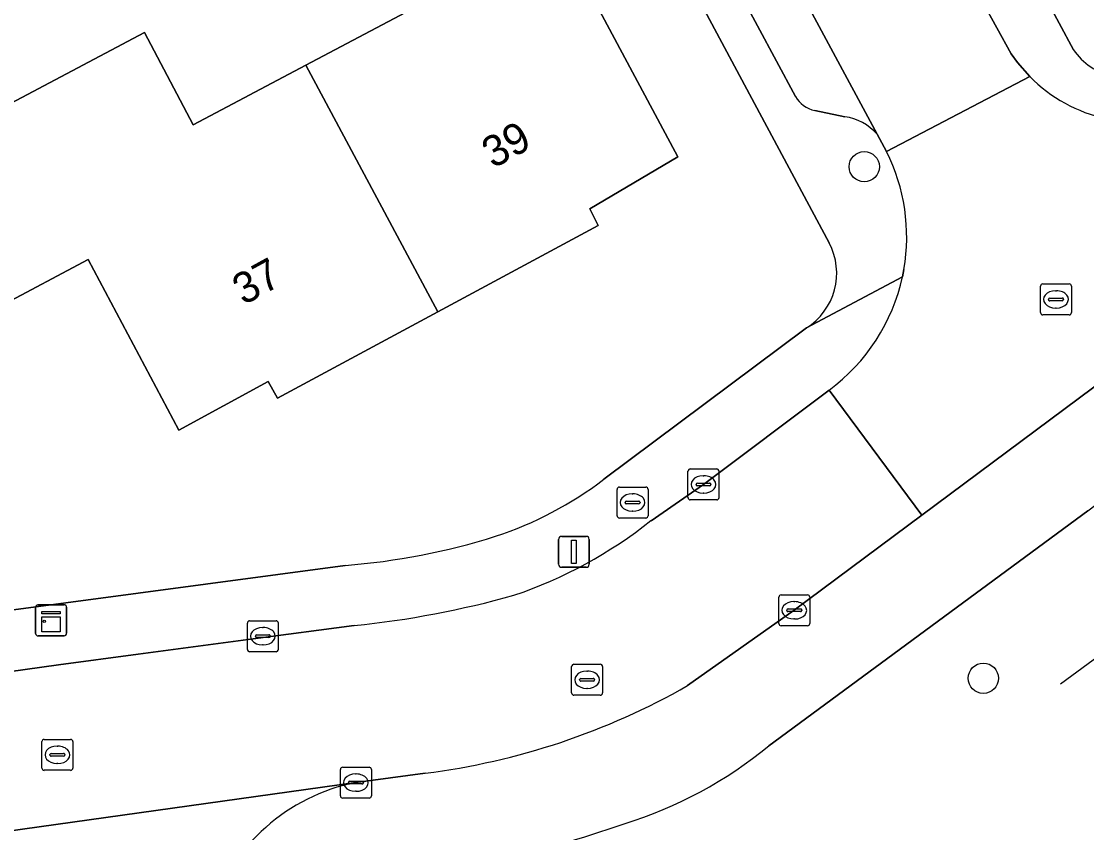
# Model space of a CAD drawing. Extents: x 163426 to 164192, y 380329 to 381641.
# Drawn here: x 163666.03 to 163700.44, y 381109.19 to 381135.4 of the extents above; entities that cross this region are included whole.
import ezdxf

# ---------------------------------------------------------------- set-up
doc = ezdxf.new("R2010")
doc.units = 0
for name, color, linetype in [('IMGEO_Boom', 7, 'Continuous'), ('IMGEO_Brandkraan', 7, 'Continuous'), ('IMGEO_Erf', 7, 'Continuous'), ('IMGEO_Groenvoorziening', 7, 'Continuous'), ('IMGEO_Hek', 7, 'Continuous'), ('IMGEO_Kast', 7, 'Continuous'), ('IMGEO_Kolk', 7, 'Continuous'), ('IMGEO_Lichtmast', 7, 'Continuous'), ('IMGEO_Pand', 7, 'Continuous'), ('IMGEO_Pand_nummerreeks', 7, 'Continuous'), ('IMGEO_Parkeervlak_open', 7, 'Continuous'), ('IMGEO_Rijbaan_lokaal_open', 7, 'Continuous'), ('IMGEO_Rioolput', 7, 'Continuous'), ('IMGEO_Voetpad_open', 7, 'Continuous')]:
    doc.layers.add(name, color=color, linetype=linetype)

msp = doc.modelspace()

# ---------------------------------------------------------------- linework, layer by layer
at = {"layer": 'IMGEO_Boom'}
for centre in [(163693.259, 381130.699), (163697.104, 381114.178)]:
    msp.add_circle(centre, 0.489, dxfattribs=at)
at = {"layer": 'IMGEO_Brandkraan'}
for p, q in [((163685.273, 381119.427), (163685.273, 381120.279)), ((163685.348, 381120.353), (163686.2, 381120.353)), ((163685.761, 381120.133), (163685.786, 381120.133)), ((163686.274, 381120.279), (163686.274, 381119.427)), ((163685.532, 381119.847), (163685.532, 381119.859)), ((163685.97, 381119.81), (163685.572, 381119.81)), ((163685.575, 381119.896), (163685.973, 381119.896)), ((163686.016, 381119.859), (163686.016, 381119.847)), ((163686.2, 381119.353), (163685.348, 381119.353)), ((163685.784, 381119.573), (163685.759, 381119.573))]:
    msp.add_line(p, q, dxfattribs=at)
for points in [[(163685.273, 381119.427), (163685.273, 381120.279)], [(163685.348, 381120.353), (163686.2, 381120.353)], [(163686.274, 381120.279), (163686.274, 381119.427)], [(163686.2, 381119.353), (163685.348, 381119.353)]]:
    msp.add_lwpolyline(points, dxfattribs=at)
for centre, radius, start, end in [((163685.35, 381120.277), 0.0765, 91.552, 178.448), ((163685.35, 381120.277), 0.0765, 91.552, 178.448), ((163686.198, 381120.277), 0.0765, 1.552, 88.448), ((163686.198, 381120.277), 0.0765, 1.552, 88.448), ((163685.572, 381119.856), 0.0403, 85.8775, 175.7526), ((163685.569, 381119.846), 0.0366, 178.938, 274.7102), ((163685.973, 381119.853), 0.043, 264.8664, 352.4533), ((163685.977, 381119.858), 0.0386, 1.7309, 96.639), ((163685.35, 381119.429), 0.0765, 181.552, 268.448), ((163685.35, 381119.429), 0.0765, 181.552, 268.448), ((163686.198, 381119.429), 0.0765, 271.552, 358.448), ((163686.198, 381119.429), 0.0765, 271.552, 358.448)]:
    msp.add_arc(centre, radius, start, end, dxfattribs=at)
for centre, major_axis, ratio, start_param, end_param in [((163685.76, 381119.853), (-0.387, 0.002), 0.722429, 4.712389, 7.853982), ((163685.785, 381119.853), (-0.39, 0.002), 0.717154, 1.570796, 4.712389)]:
    msp.add_ellipse(centre, major_axis=major_axis, ratio=ratio, start_param=start_param, end_param=end_param, dxfattribs=at)
at = {"layer": 'IMGEO_Erf'}
for points in [[(163692.121, 381128.24), (163654.176, 381199.033)], [(163669.362, 381191.825), (163689.269, 381154.766), (163691.64, 381154.139), (163699.506, 381139.528), (163698.631, 381137.07), (163700.018, 381134.477)], [(163623.888, 381149.557), (163626.892, 381127.756), (163632.718, 381128.559), (163638.32, 381129.331), (163643.922, 381130.102), (163644.188, 381130.139), (163644.458, 381128.187), (163649.789, 381128.921), (163655.407, 381129.695), (163659.602, 381130.273), (163659.149, 381133.564), (163664.224, 381134.263), (163664.594, 381132.173), (163670.008, 381135.034), (163671.582, 381132.054), (163675.225, 381133.979), (163678.832, 381135.885)], [(163681.766, 381141.246), (163687.234, 381131.02), (163684.399, 381129.338), (163684.661, 381128.803), (163679.486, 381126.014), (163674.308, 381123.223), (163674.008, 381123.76), (163671.12, 381122.189), (163668.186, 381127.698), (163665.36, 381126.193), (163665.403, 381125.857), (163665.566, 381124.502), (163662.277, 381124.076), (163662.63, 381121.48), (163656.802, 381120.702), (163651.006, 381119.928), (163645.4, 381119.18), (163645.134, 381121.147), (163643.609, 381120.94), (163639.53, 381120.388), (163633.926, 381119.629), (163628.199, 381118.854)], [(163684.851, 381120.603), (163691.389, 381125.491)], [(163604.232, 381107.995), (163632.033, 381111.74), (163633.329, 381113.731), (163663.515, 381117.903), (163665.28, 381116.321), (163676.491, 381117.821)]]:
    msp.add_lwpolyline(points, dxfattribs=at)
for centre, radius, start, end in [((163701.662, 381135.579), 1.979, 213.8349, 305.1645), ((163690.287, 381127.256), 2.081, 301.9777, 28.201), ((163677.521, 381130.297), 12.153, 288.3544, 307.0939), ((163674.777, 381139.673), 21.919, 274.4847, 287.4447)]:
    msp.add_arc(centre, radius, start, end, dxfattribs=at)
at = {"layer": 'IMGEO_Groenvoorziening'}
msp.add_lwpolyline([(163700.484, 381119.587), (163690.178, 381112)], dxfattribs=at)
for centre, radius, start, end in [((163681.466, 381122.555), 13.686, 287.1555, 309.5351), ((163673.592, 381143.342), 35.898, 275.3346, 289.3774)]:
    msp.add_arc(centre, radius, start, end, dxfattribs=at)
at = {"layer": 'IMGEO_Hek'}
msp.add_lwpolyline([(163699.599, 381113.996), (163704.437, 381117.549)], dxfattribs=at)
at = {"layer": 'IMGEO_Kast'}
for p, q in [((163666.493, 381115.623), (163666.493, 381116.464)), ((163666.493, 381116.464), (163666.493, 381115.623)), ((163666.568, 381116.548), (163667.409, 381116.548)), ((163667.409, 381116.548), (163666.568, 381116.548)), ((163667.493, 381116.473), (163667.493, 381115.632)), ((163667.493, 381115.632), (163667.493, 381116.473)), ((163667.418, 381115.548), (163666.577, 381115.548)), ((163666.577, 381115.548), (163667.418, 381115.548))]:
    msp.add_line(p, q, dxfattribs=at)
for points in [[(163666.688, 381116.338), (163667.288, 381116.338), (163667.288, 381116.253), (163666.688, 381116.253), (163666.688, 381116.338)], [(163666.688, 381116.163), (163667.288, 381116.163), (163667.288, 381115.674), (163666.688, 381115.674), (163666.688, 381116.163)]]:
    msp.add_lwpolyline(points, dxfattribs=at)
msp.add_circle((163666.772, 381116.012), 0.0377, dxfattribs=at)
for centre, start, end in [((163666.571, 381116.47), 92.4484, 184.2845), ((163666.571, 381116.47), 92.4484, 184.2845), ((163667.415, 381116.47), 2.4484, 94.2845), ((163667.415, 381116.47), 2.4484, 94.2845), ((163666.571, 381115.626), 182.4484, 274.2845), ((163666.571, 381115.626), 182.4484, 274.2845), ((163667.415, 381115.626), 272.4484, 4.2845), ((163667.415, 381115.626), 272.4484, 4.2845)]:
    msp.add_arc(centre, 0.0779, start, end, dxfattribs=at)
at = {"layer": 'IMGEO_Kolk'}
for p, q in [((163687.565, 381120.011), (163687.565, 381120.863)), ((163687.64, 381120.937), (163688.492, 381120.937)), ((163688.053, 381120.717), (163688.078, 381120.717)), ((163688.566, 381120.863), (163688.566, 381120.011)), ((163687.824, 381120.431), (163687.824, 381120.443)), ((163688.262, 381120.394), (163687.864, 381120.394)), ((163687.867, 381120.48), (163688.265, 381120.48)), ((163688.308, 381120.443), (163688.308, 381120.431)), ((163688.076, 381120.157), (163688.051, 381120.157)), ((163688.492, 381119.937), (163687.64, 381119.937)), ((163690.498, 381115.946), (163690.498, 381116.798)), ((163690.573, 381116.872), (163691.425, 381116.872)), ((163690.986, 381116.652), (163691.011, 381116.652)), ((163691.499, 381116.798), (163691.499, 381115.946)), ((163690.757, 381116.366), (163690.757, 381116.378)), ((163691.195, 381116.329), (163690.797, 381116.329)), ((163690.8, 381116.415), (163691.198, 381116.415)), ((163691.241, 381116.378), (163691.241, 381116.366)), ((163673.331, 381115.109), (163673.331, 381115.961)), ((163673.406, 381116.035), (163674.258, 381116.035)), ((163674.332, 381115.961), (163674.332, 381115.109)), ((163691.009, 381116.092), (163690.984, 381116.092)), ((163673.59, 381115.529), (163673.59, 381115.541)), ((163673.633, 381115.578), (163674.031, 381115.578)), ((163673.819, 381115.815), (163673.844, 381115.815)), ((163674.074, 381115.541), (163674.074, 381115.529)), ((163691.425, 381115.872), (163690.573, 381115.872)), ((163674.028, 381115.492), (163673.63, 381115.492)), ((163673.842, 381115.255), (163673.817, 381115.255)), ((163674.258, 381115.035), (163673.406, 381115.035)), ((163676.336, 381110.38), (163676.336, 381111.232)), ((163676.411, 381111.306), (163677.263, 381111.306)), ((163676.824, 381111.086), (163676.849, 381111.086)), ((163677.337, 381111.232), (163677.337, 381110.38)), ((163676.595, 381110.8), (163676.595, 381110.812)), ((163677.033, 381110.763), (163676.635, 381110.763)), ((163676.638, 381110.849), (163677.036, 381110.849)), ((163677.079, 381110.812), (163677.079, 381110.8)), ((163676.847, 381110.526), (163676.822, 381110.526)), ((163677.263, 381110.306), (163676.411, 381110.306))]:
    msp.add_line(p, q, dxfattribs=at)
for points in [[(163687.565, 381120.011), (163687.565, 381120.863)], [(163687.64, 381120.937), (163688.492, 381120.937)], [(163688.566, 381120.863), (163688.566, 381120.011)], [(163688.492, 381119.937), (163687.64, 381119.937)], [(163690.498, 381115.946), (163690.498, 381116.798)], [(163690.573, 381116.872), (163691.425, 381116.872)], [(163691.499, 381116.798), (163691.499, 381115.946)], [(163673.331, 381115.109), (163673.331, 381115.961)], [(163673.406, 381116.035), (163674.258, 381116.035)], [(163674.332, 381115.961), (163674.332, 381115.109)], [(163691.425, 381115.872), (163690.573, 381115.872)], [(163674.258, 381115.035), (163673.406, 381115.035)], [(163676.336, 381110.38), (163676.336, 381111.232)], [(163676.411, 381111.306), (163677.263, 381111.306)], [(163677.337, 381111.232), (163677.337, 381110.38)], [(163677.263, 381110.306), (163676.411, 381110.306)]]:
    msp.add_lwpolyline(points, dxfattribs=at)
for centre, radius, start, end in [((163687.642, 381120.861), 0.0765, 91.552, 178.448), ((163687.642, 381120.861), 0.0765, 91.552, 178.448), ((163688.49, 381120.861), 0.0765, 1.552, 88.448), ((163688.49, 381120.861), 0.0765, 1.552, 88.448), ((163687.864, 381120.44), 0.0403, 85.8775, 175.7526), ((163687.861, 381120.43), 0.0366, 178.938, 274.7102), ((163688.265, 381120.437), 0.043, 264.8664, 352.4533), ((163688.269, 381120.442), 0.0386, 1.7309, 96.639), ((163687.642, 381120.013), 0.0765, 181.552, 268.448), ((163687.642, 381120.013), 0.0765, 181.552, 268.448), ((163688.49, 381120.013), 0.0765, 271.552, 358.448), ((163688.49, 381120.013), 0.0765, 271.552, 358.448), ((163690.575, 381116.796), 0.0765, 91.552, 178.448), ((163690.575, 381116.796), 0.0765, 91.552, 178.448), ((163691.423, 381116.796), 0.0765, 1.552, 88.448), ((163691.423, 381116.796), 0.0765, 1.552, 88.448), ((163690.797, 381116.375), 0.0403, 85.8775, 175.7526), ((163690.794, 381116.365), 0.0366, 178.938, 274.7102), ((163691.198, 381116.372), 0.043, 264.8664, 352.4533), ((163691.202, 381116.377), 0.0386, 1.7309, 96.639), ((163673.408, 381115.959), 0.0765, 91.552, 178.448), ((163673.408, 381115.959), 0.0765, 91.552, 178.448), ((163674.256, 381115.959), 0.0765, 1.552, 88.448), ((163674.256, 381115.959), 0.0765, 1.552, 88.448), ((163690.575, 381115.948), 0.0765, 181.552, 268.448), ((163690.575, 381115.948), 0.0765, 181.552, 268.448), ((163691.423, 381115.948), 0.0765, 271.552, 358.448), ((163691.423, 381115.948), 0.0765, 271.552, 358.448), ((163673.63, 381115.538), 0.0403, 85.8775, 175.7526), ((163674.035, 381115.54), 0.0386, 1.7309, 96.639), ((163673.627, 381115.528), 0.0366, 178.938, 274.7102), ((163674.031, 381115.535), 0.043, 264.8664, 352.4533), ((163673.408, 381115.111), 0.0765, 181.552, 268.448), ((163673.408, 381115.111), 0.0765, 181.552, 268.448), ((163674.256, 381115.111), 0.0765, 271.552, 358.448), ((163674.256, 381115.111), 0.0765, 271.552, 358.448), ((163676.413, 381111.23), 0.0765, 91.552, 178.448), ((163676.413, 381111.23), 0.0765, 91.552, 178.448), ((163677.261, 381111.23), 0.0765, 1.552, 88.448), ((163677.261, 381111.23), 0.0765, 1.552, 88.448), ((163676.635, 381110.809), 0.0403, 85.8775, 175.7526), ((163676.632, 381110.799), 0.0366, 178.938, 274.7102), ((163677.036, 381110.806), 0.043, 264.8664, 352.4533), ((163677.04, 381110.811), 0.0386, 1.7309, 96.639), ((163676.413, 381110.382), 0.0765, 181.552, 268.448), ((163676.413, 381110.382), 0.0765, 181.552, 268.448), ((163677.261, 381110.382), 0.0765, 271.552, 358.448), ((163677.261, 381110.382), 0.0765, 271.552, 358.448)]:
    msp.add_arc(centre, radius, start, end, dxfattribs=at)
for centre, major_axis, ratio, start_param, end_param in [((163688.052, 381120.437), (-0.387, 0.002), 0.722429, 4.712389, 7.853982), ((163688.077, 381120.437), (-0.39, 0.002), 0.717154, 1.570796, 4.712389), ((163690.985, 381116.372), (-0.387, 0.002), 0.722429, 4.712389, 7.853982), ((163691.01, 381116.372), (-0.39, 0.002), 0.717154, 1.570796, 4.712389), ((163673.818, 381115.535), (-0.387, 0.002), 0.722429, 4.712389, 7.853982), ((163673.843, 381115.535), (-0.39, 0.002), 0.717154, 1.570796, 4.712389), ((163676.823, 381110.806), (-0.387, 0.002), 0.722429, 4.712389, 7.853982), ((163676.848, 381110.806), (-0.39, 0.002), 0.717154, 1.570796, 4.712389)]:
    msp.add_ellipse(centre, major_axis=major_axis, ratio=ratio, start_param=start_param, end_param=end_param, dxfattribs=at)
at = {"layer": 'IMGEO_Lichtmast'}
for p, q in [((163683.385, 381117.861), (163683.385, 381118.661)), ((163683.385, 381118.661), (163683.385, 381117.861)), ((163683.485, 381118.761), (163684.275, 381118.761)), ((163684.275, 381118.761), (163683.485, 381118.761)), ((163684.375, 381118.661), (163684.375, 381117.861)), ((163684.375, 381117.861), (163684.375, 381118.661)), ((163684.275, 381117.761), (163683.485, 381117.761)), ((163683.485, 381117.761), (163684.275, 381117.761))]:
    msp.add_line(p, q, dxfattribs=at)
msp.add_lwpolyline([(163683.805, 381118.636), (163683.955, 381118.636), (163683.955, 381117.886), (163683.805, 381117.886), (163683.805, 381118.636)], dxfattribs=at)
for centre, start, end in [((163683.485, 381118.661), 90, 180), ((163683.485, 381118.661), 90, 180), ((163684.275, 381118.661), 0, 90), ((163684.275, 381118.661), 360, 90), ((163683.485, 381117.861), 180, 270), ((163683.485, 381117.861), 180, 270), ((163684.275, 381117.861), 270, 0), ((163684.275, 381117.861), 270, 0)]:
    msp.add_arc(centre, 0.1, start, end, dxfattribs=at)
at = {"layer": 'IMGEO_Pand'}
for points in [[(163679.486, 381126.014), (163684.661, 381128.803), (163684.399, 381129.338), (163687.234, 381131.02), (163681.766, 381141.246), (163677.345, 381138.911), (163678.832, 381135.885), (163675.225, 381133.979)], [(163675.225, 381133.979), (163671.582, 381132.054), (163670.008, 381135.034), (163664.594, 381132.173), (163665.36, 381126.193), (163668.186, 381127.698), (163671.12, 381122.189), (163674.008, 381123.76), (163674.308, 381123.223), (163679.486, 381126.014)]]:
    msp.add_lwpolyline(points, close=True, dxfattribs=at)
at = {"layer": 'IMGEO_Parkeervlak_open'}
for points in [[(163693.676, 381131.753), (163690.609, 381137.46), (163673.554, 381169.266)], [(163673.144, 381166.262), (163680.031, 381153.452), (163681.832, 381150.1), (163691.041, 381132.971)], [(163691.658, 381132.513), (163692.629, 381132.315)]]:
    msp.add_lwpolyline(points, dxfattribs=at)
for centre, radius, start, end in [((163691.839, 381133.401), 0.906, 208.3202, 258.5067), ((163692.367, 381130.571), 1.763, 42.0826, 81.4661)]:
    msp.add_arc(centre, radius, start, end, dxfattribs=at)
at = {"layer": 'IMGEO_Rijbaan_lokaal_open'}
for points in [[(163690.609, 381137.46), (163693.676, 381131.753), (163693.979, 381131.189), (163698.609, 381133.608), (163698.208, 381134.063), (163698.001, 381134.343), (163696.148, 381137.718)], [(163692.123, 381123.484), (163695.119, 381119.442), (163708.502, 381129.401), (163705.558, 381133.456)], [(163698.609, 381133.608), (163693.979, 381131.189)], [(163694.54, 381127.382), (163694.494, 381127.145)], [(163687.554, 381113.941), (163690.994, 381116.373), (163695.119, 381119.442), (163692.123, 381123.484), (163688.063, 381120.436), (163686.37, 381119.267)], [(163676.785, 381115.879), (163673.521, 381115.447), (163669.804, 381114.955), (163667.226, 381114.614), (163663.45, 381114.088), (163632.364, 381109.879), (163629.549, 381109.438), (163625.771, 381108.926), (163605.902, 381106.231), (163606.564, 381101.2), (163606.824, 381101.24), (163659.662, 381108.43)], [(163660.678, 381108.549), (163676.836, 381110.807), (163679.071, 381111.11)], [(163676.836, 381110.807), (163660.678, 381108.549)]]:
    msp.add_lwpolyline(points, dxfattribs=at)
for centre, radius, start, end in [((163702.133, 381137.093), 4.956, 224.6765, 257.6573), ((163688.483, 381128.434), 6.147, 350.143, 26.6226), ((163688.463, 381128.453), 6.171, 306.3759, 347.7669), ((163677.19, 381130.859), 14.786, 288.7497, 308.3769), ((163673.643, 381146.539), 30.82, 275.8505, 285.6221), ((163676.193, 381133.859), 22.931, 277.2106, 299.6998), ((163678.009, 381104.789), 6.131, 101.03, 162.5164)]:
    msp.add_arc(centre, radius, start, end, dxfattribs=at)
at = {"layer": 'IMGEO_Rioolput'}
for p, q in [((163699.026, 381126.914), (163699.878, 381126.914)), ((163698.951, 381125.988), (163698.951, 381126.84)), ((163699.439, 381126.694), (163699.464, 381126.694)), ((163699.952, 381126.84), (163699.952, 381125.988)), ((163699.21, 381126.408), (163699.21, 381126.42)), ((163699.648, 381126.371), (163699.25, 381126.371)), ((163699.253, 381126.457), (163699.651, 381126.457)), ((163699.694, 381126.42), (163699.694, 381126.408)), ((163699.878, 381125.914), (163699.026, 381125.914)), ((163699.462, 381126.134), (163699.437, 381126.134)), ((163683.806, 381113.702), (163683.806, 381114.554)), ((163683.881, 381114.628), (163684.733, 381114.628)), ((163684.807, 381114.554), (163684.807, 381113.702)), ((163684.108, 381114.171), (163684.506, 381114.171)), ((163684.294, 381114.408), (163684.319, 381114.408)), ((163684.065, 381114.122), (163684.065, 381114.134)), ((163684.503, 381114.085), (163684.105, 381114.085)), ((163684.317, 381113.848), (163684.292, 381113.848)), ((163684.549, 381114.134), (163684.549, 381114.122)), ((163684.733, 381113.628), (163683.881, 381113.628)), ((163666.695, 381111.278), (163666.695, 381112.13)), ((163666.77, 381112.204), (163667.622, 381112.204)), ((163667.696, 381112.13), (163667.696, 381111.278)), ((163667.183, 381111.984), (163667.208, 381111.984)), ((163666.954, 381111.698), (163666.954, 381111.71)), ((163667.392, 381111.661), (163666.994, 381111.661)), ((163666.997, 381111.747), (163667.395, 381111.747)), ((163667.206, 381111.424), (163667.181, 381111.424)), ((163667.438, 381111.71), (163667.438, 381111.698)), ((163667.622, 381111.204), (163666.77, 381111.204))]:
    msp.add_line(p, q, dxfattribs=at)
for points in [[(163699.026, 381126.914), (163699.878, 381126.914)], [(163698.951, 381125.988), (163698.951, 381126.84)], [(163699.952, 381126.84), (163699.952, 381125.988)], [(163699.878, 381125.914), (163699.026, 381125.914)], [(163683.806, 381113.702), (163683.806, 381114.554)], [(163683.881, 381114.628), (163684.733, 381114.628)], [(163684.807, 381114.554), (163684.807, 381113.702)], [(163684.733, 381113.628), (163683.881, 381113.628)], [(163666.695, 381111.278), (163666.695, 381112.13)], [(163666.77, 381112.204), (163667.622, 381112.204)], [(163667.696, 381112.13), (163667.696, 381111.278)], [(163667.622, 381111.204), (163666.77, 381111.204)]]:
    msp.add_lwpolyline(points, dxfattribs=at)
for centre, radius, start, end in [((163699.028, 381126.838), 0.0765, 91.552, 178.448), ((163699.028, 381126.838), 0.0765, 91.552, 178.448), ((163699.876, 381126.838), 0.0765, 1.552, 88.448), ((163699.876, 381126.838), 0.0765, 1.552, 88.448), ((163699.25, 381126.417), 0.0403, 85.8775, 175.7526), ((163699.247, 381126.407), 0.0366, 178.938, 274.7102), ((163699.651, 381126.414), 0.043, 264.8664, 352.4533), ((163699.655, 381126.419), 0.0386, 1.7309, 96.639), ((163699.028, 381125.99), 0.0765, 181.552, 268.448), ((163699.028, 381125.99), 0.0765, 181.552, 268.448), ((163699.876, 381125.99), 0.0765, 271.552, 358.448), ((163699.876, 381125.99), 0.0765, 271.552, 358.448), ((163683.883, 381114.552), 0.0765, 91.552, 178.448), ((163683.883, 381114.552), 0.0765, 91.552, 178.448), ((163684.731, 381114.552), 0.0765, 1.552, 88.448), ((163684.731, 381114.552), 0.0765, 1.552, 88.448), ((163684.105, 381114.131), 0.0403, 85.8775, 175.7526), ((163684.51, 381114.133), 0.0386, 1.7309, 96.639), ((163684.102, 381114.121), 0.0366, 178.938, 274.7102), ((163684.506, 381114.128), 0.043, 264.8664, 352.4533), ((163683.883, 381113.704), 0.0765, 181.552, 268.448), ((163683.883, 381113.704), 0.0765, 181.552, 268.448), ((163684.731, 381113.704), 0.0765, 271.552, 358.448), ((163684.731, 381113.704), 0.0765, 271.552, 358.448), ((163666.772, 381112.128), 0.0765, 91.552, 178.448), ((163666.772, 381112.128), 0.0765, 91.552, 178.448), ((163667.62, 381112.128), 0.0765, 1.552, 88.448), ((163667.62, 381112.128), 0.0765, 1.552, 88.448), ((163666.994, 381111.707), 0.0403, 85.8775, 175.7526), ((163666.991, 381111.697), 0.0366, 178.938, 274.7102), ((163667.395, 381111.704), 0.043, 264.8664, 352.4533), ((163667.399, 381111.709), 0.0386, 1.7309, 96.639), ((163666.772, 381111.28), 0.0765, 181.552, 268.448), ((163666.772, 381111.28), 0.0765, 181.552, 268.448), ((163667.62, 381111.28), 0.0765, 271.552, 358.448), ((163667.62, 381111.28), 0.0765, 271.552, 358.448)]:
    msp.add_arc(centre, radius, start, end, dxfattribs=at)
for centre, major_axis, ratio, start_param, end_param in [((163699.438, 381126.414), (-0.387, 0.002), 0.722429, 4.712389, 7.853982), ((163699.463, 381126.414), (-0.39, 0.002), 0.717154, 1.570796, 4.712389), ((163684.293, 381114.128), (-0.387, 0.002), 0.722429, 4.712389, 7.853982), ((163684.318, 381114.128), (-0.39, 0.002), 0.717154, 1.570796, 4.712389), ((163667.182, 381111.704), (-0.387, 0.002), 0.722429, 4.712389, 7.853982), ((163667.207, 381111.704), (-0.39, 0.002), 0.717154, 1.570796, 4.712389)]:
    msp.add_ellipse(centre, major_axis=major_axis, ratio=ratio, start_param=start_param, end_param=end_param, dxfattribs=at)
at = {"layer": 'IMGEO_Voetpad_open'}
for points in [[(163652.396, 381202.354), (163654.146, 381199.095), (163654.176, 381199.033), (163692.121, 381128.24)], [(163700.018, 381134.477), (163698.631, 381137.07), (163699.506, 381139.528), (163691.64, 381154.139), (163689.269, 381154.766), (163669.362, 381191.825)], [(163691.041, 381132.971), (163681.832, 381150.1), (163680.031, 381153.452), (163673.144, 381166.262)], [(163729.251, 381141.015), (163751.503, 381157.516), (163749.325, 381159.656), (163748.645, 381159.161), (163746.905, 381157.893), (163743.897, 381155.662), (163734.681, 381148.808), (163731.65, 381146.582), (163708.502, 381129.401), (163695.119, 381119.442), (163690.994, 381116.373), (163687.554, 381113.941)], [(163696.148, 381137.718), (163698.001, 381134.343), (163698.208, 381134.063), (163698.609, 381133.608)], [(163692.629, 381132.315), (163691.658, 381132.513)], [(163693.979, 381131.189), (163693.676, 381131.753)], [(163691.389, 381125.491), (163694.494, 381127.145), (163694.54, 381127.382)], [(163694.494, 381127.145), (163691.389, 381125.491), (163684.851, 381120.603)], [(163686.37, 381119.267), (163688.063, 381120.436), (163692.123, 381123.484)], [(163690.178, 381112), (163700.484, 381119.587), (163705.296, 381123.248), (163705.51, 381123.41)], [(163676.491, 381117.821), (163665.28, 381116.321), (163663.515, 381117.903), (163633.329, 381113.731), (163632.033, 381111.74), (163604.232, 381107.995)], [(163663.45, 381114.088), (163667.226, 381114.614), (163669.804, 381114.955), (163673.521, 381115.447), (163676.785, 381115.879)], [(163679.071, 381111.11), (163676.836, 381110.807)]]:
    msp.add_lwpolyline(points, dxfattribs=at)
for centre, radius, start, end in [((163701.662, 381135.579), 1.979, 213.8349, 305.1645), ((163702.133, 381137.093), 4.956, 224.6765, 257.6573), ((163691.839, 381133.401), 0.906, 208.3202, 258.5067), ((163692.367, 381130.571), 1.763, 42.0826, 81.4661), ((163688.483, 381128.434), 6.147, 350.143, 26.6226), ((163690.287, 381127.256), 2.081, 301.9777, 28.201), ((163688.463, 381128.453), 6.171, 306.3759, 347.7669), ((163677.521, 381130.297), 12.153, 288.3544, 307.0939), ((163677.19, 381130.859), 14.786, 288.7497, 308.3769), ((163674.777, 381139.673), 21.919, 274.4847, 287.4447), ((163673.643, 381146.539), 30.82, 275.8505, 285.6221), ((163676.193, 381133.859), 22.931, 277.2106, 299.6998), ((163681.466, 381122.555), 13.686, 287.1555, 309.5351), ((163678.009, 381104.789), 6.131, 101.03, 162.5164), ((163673.592, 381143.342), 35.898, 275.3346, 289.3774)]:
    msp.add_arc(centre, radius, start, end, dxfattribs=at)

# ---------------------------------------------------------------- texts
at = {"layer": 'IMGEO_Pand_nummerreeks'}
for s, rotation, p in [('39', 28.7242, (163681.27, 381130.625)), ('37', 28.7224, (163673.212, 381126.21))]:
    msp.add_text(s, height=1, rotation=rotation, dxfattribs=at).set_placement(p)

doc.saveas('drawing.dxf')
